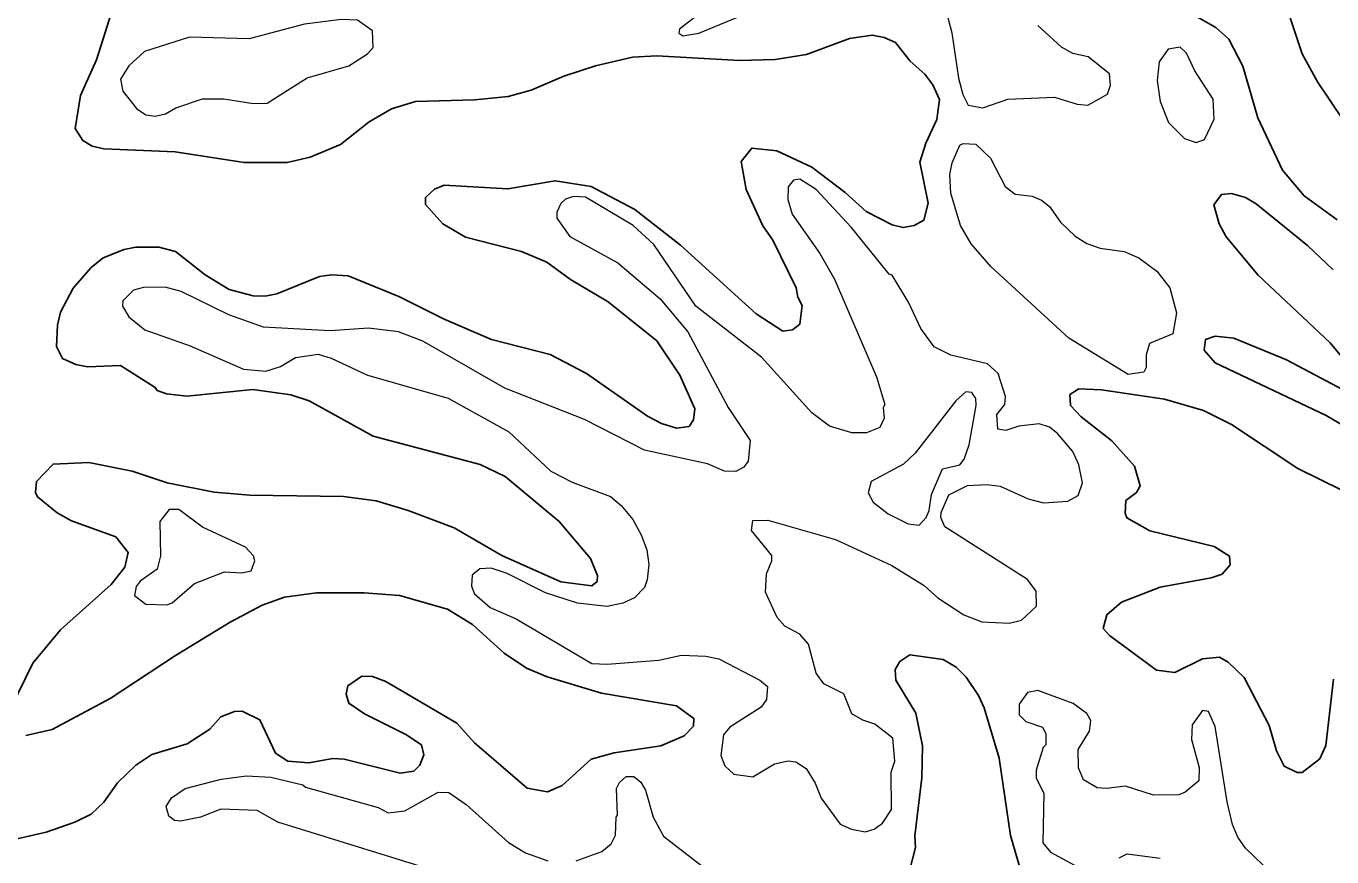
# Model space of a CAD drawing. Extents: x 763.2 to 816.8, y 7896.5 to 7952.7.
# Drawn here: x 788.764 to 792.742, y 7904.521 to 7907.052 of the extents above; entities that cross this region are included whole.
import ezdxf

# ---------------------------------------------------------------- set-up
doc = ezdxf.new("R2010")
doc.units = 0
doc.header["$LTSCALE"] = 0.064
doc.layers.add('1', color=7, linetype='Continuous', lineweight=25)
doc.layers.add('2', color=7, linetype='Continuous', lineweight=13)

msp = doc.modelspace()

# ---------------------------------------------------------------- linework, layer by layer
at = {"layer": '1'}
for points in [[(792.1848, 7907.1649), (792.3888, 7907.0476), (792.4285, 7907.0123), (792.4706, 7906.9298), (792.5164, 7906.7731), (792.5914, 7906.6131), (792.6577, 7906.5354), (792.7579, 7906.4623)], [(793.2725, 7907.0534), (793.1999, 7906.9755), (793.1435, 7906.9002), (793.1086, 7906.8075), (793.0573, 7906.5611), (793.0411, 7906.5365), (793.0123, 7906.5154), (792.982, 7906.5053), (792.9328, 7906.5036), (792.9079, 7906.5117), (792.8695, 7906.5404), (792.8328, 7906.5933), (792.7779, 7906.7648), (792.6982, 7906.8825), (792.6521, 7906.9679), (792.5806, 7907.1829)], [(790.6187, 7906.4936), (790.7573, 7906.3847), (790.9882, 7906.1753), (791.0698, 7906.1224), (791.0993, 7906.1269), (791.1212, 7906.1439), (791.128, 7906.2004), (791.115, 7906.2266), (791.1099, 7906.2551), (791.0393, 7906.4), (791.0081, 7906.444), (790.9573, 7906.5545), (790.9426, 7906.6392), (790.9748, 7906.6804), (791.051, 7906.6721), (791.1578, 7906.6218), (791.2591, 7906.545), (791.3238, 7906.4872), (791.4026, 7906.4466), (791.4365, 7906.4381), (791.4693, 7906.4443), (791.4988, 7906.4605), (791.5127, 7906.5127), (791.4867, 7906.6373), (791.5049, 7906.6953), (791.5387, 7906.7674), (791.547, 7906.8287), (791.5262, 7906.8727), (791.5017, 7906.9055), (791.4575, 7906.9453), (791.4132, 7907.0022), (791.3787, 7907.0176), (791.3418, 7907.0243), (791.2721, 7907.0144), (791.1413, 7906.9654), (791.0457, 7906.9508), (790.9376, 7906.9473), (790.6853, 7906.962), (790.6115, 7906.957), (790.4987, 7906.9309), (790.4026, 7906.8997), (790.3025, 7906.8566), (790.2327, 7906.8378), (790.1316, 7906.8272), (789.9508, 7906.8221), (789.8777, 7906.8), (789.8092, 7906.7603), (789.7221, 7906.6913), (789.629, 7906.6524), (789.5597, 7906.6367), (789.4289, 7906.6367), (789.2185, 7906.6694), (789.0009, 7906.6779), (788.9655, 7906.6861), (788.9366, 7906.7037), (788.9136, 7906.7405), (788.9293, 7906.8404), (788.9784, 7906.949), (789.0247, 7907.0935)], [(788.7176, 7904.9741), (788.7847, 7905.1115), (788.8691, 7905.2123), (789.0234, 7905.3505), (789.0651, 7905.4035), (789.0752, 7905.4484), (789.0374, 7905.4959), (788.902, 7905.545), (788.8587, 7905.5694), (788.7984, 7905.6174), (788.7931, 7905.6309), (788.7954, 7905.6649), (788.8463, 7905.7179), (788.9554, 7905.7223), (789.087, 7905.6965), (789.1939, 7905.6601), (789.3368, 7905.6325), (789.4453, 7905.6227), (789.7306, 7905.6193), (789.8306, 7905.606), (789.9285, 7905.5766), (790.0682, 7905.523), (790.2138, 7905.4389), (790.3936, 7905.3587), (790.4874, 7905.3466), (790.5037, 7905.3596), (790.505, 7905.3783), (790.4838, 7905.4297), (790.3884, 7905.5423), (790.2231, 7905.6796), (790.1471, 7905.7168), (789.8217, 7905.8024), (789.6261, 7905.9102), (789.5709, 7905.929), (789.4545, 7905.9448), (789.254, 7905.9251), (789.1918, 7905.9313), (789.1629, 7905.9418), (789.1575, 7905.9511), (789.0521, 7906.0182), (788.9516, 7906.0139), (788.9155, 7906.0207), (788.8746, 7906.0395), (788.857, 7906.0763), (788.8599, 7906.1406), (788.8689, 7906.1804), (788.9073, 7906.2535), (788.9625, 7906.3164), (788.9985, 7906.3461), (789.0633, 7906.3717), (789.0985, 7906.3783), (789.1685, 7906.3786), (789.2191, 7906.3649), (789.3096, 7906.2944), (789.3823, 7906.2492), (789.456, 7906.2307), (789.4921, 7906.2292), (789.5282, 7906.2359), (789.6583, 7906.2896), (789.6944, 7906.2946), (789.7454, 7906.2915), (789.8996, 7906.2287), (790.0377, 7906.1597), (790.1816, 7906.0976), (790.3607, 7906.052), (790.4715, 7905.9936), (790.6572, 7905.8639), (790.7, 7905.841), (790.7453, 7905.8267), (790.7838, 7905.8325), (790.7977, 7905.8529), (790.8009, 7905.8863), (790.7555, 7905.9884), (790.6855, 7906.0931), (790.5377, 7906.2122), (790.4222, 7906.2796), (790.3501, 7906.3329), (790.2729, 7906.3656), (790.1024, 7906.4087), (790.0338, 7906.4501), (789.981, 7906.5082), (789.9804, 7906.5294), (790.0083, 7906.5557)], [(790.0083, 7906.5557), (790.0377, 7906.5673), (790.2317, 7906.5562), (790.3755, 7906.5807), (790.4856, 7906.5637), (790.6187, 7906.4936)], [(792.746, 7906.3092), (792.6675, 7906.3841), (792.5114, 7906.5105), (792.4791, 7906.5297), (792.4365, 7906.5419), (792.4054, 7906.5392), (792.3825, 7906.5077), (792.3984, 7906.4501), (792.42, 7906.41), (792.5181, 7906.2935), (792.7366, 7906.0867), (792.8204, 7905.9863)], [(792.7766, 7905.9438), (792.604, 7906.0351), (792.4431, 7906.1014), (792.3869, 7906.1074), (792.3569, 7906.0969), (792.3528, 7906.0651), (792.3865, 7906.0259), (792.7249, 7905.8662), (792.8834, 7905.7721)], [(792.7723, 7905.6387), (792.6386, 7905.7046), (792.4363, 7905.8379), (792.3509, 7905.8806), (792.2326, 7905.9151), (792.0408, 7905.9441), (791.9709, 7905.9468), (791.9437, 7905.9294), (791.9457, 7905.8966), (791.9779, 7905.8612)], [(791.9779, 7905.8612), (792.0715, 7905.7886), (792.141, 7905.7112), (792.1581, 7905.6516), (792.1469, 7905.631), (792.1146, 7905.6066)], [(792.1146, 7905.6066), (792.1128, 7905.5685), (792.1178, 7905.5538), (792.1874, 7905.514), (792.3831, 7905.4666), (792.4301, 7905.4374), (792.4326, 7905.4108), (792.4076, 7905.3825), (792.3749, 7905.3707), (792.2194, 7905.3431), (792.1012, 7905.2971), (792.0562, 7905.2585), (792.0456, 7905.2168), (792.065, 7905.1954), (792.2079, 7905.0898), (792.2637, 7905.0823), (792.3484, 7905.1247), (792.4002, 7905.1294), (792.4265, 7905.1146), (792.4745, 7905.0679), (792.551, 7904.9216), (792.5739, 7904.8437), (792.5965, 7904.7977), (792.6362, 7904.7784), (792.6519, 7904.778), (792.7052, 7904.8201), (792.724, 7904.8601), (792.7475, 7905.0621)], [(789.9015, 7905.317), (789.7937, 7905.3251), (789.6491, 7905.3251), (789.5513, 7905.3121), (789.4833, 7905.2881), (789.3861, 7905.2364), (789.2192, 7905.1349), (789.0203, 7905.0035), (788.8435, 7904.909), (788.7634, 7904.8912)], [(790.3518, 7905.0691), (790.2884, 7905.096), (790.2209, 7905.1416), (790.1243, 7905.2292), (790.0475, 7905.2754), (789.9015, 7905.317)], [(791.7984, 7904.4647), (791.7626, 7904.5857), (791.7282, 7904.8216), (791.6826, 7904.9751), (791.6656, 7905.0124), (791.6277, 7905.0687), (791.5976, 7905.0987), (791.5576, 7905.1226), (791.4561, 7905.1361), (791.4258, 7905.1163), (791.4119, 7905.0915), (791.4142, 7905.0592), (791.4743, 7904.9586), (791.4946, 7904.8592), (791.4929, 7904.7615), (791.472, 7904.5853), (791.4733, 7904.5494), (791.4556, 7904.4783)], [(788.6926, 7904.5658), (788.8248, 7904.5958), (788.9121, 7904.6265), (788.962, 7904.6515), (789.0006, 7904.688), (789.0428, 7904.7466), (789.0983, 7904.8002), (789.1468, 7904.833), (789.2547, 7904.8651), (789.3233, 7904.9096), (789.3572, 7904.9473), (789.3993, 7904.9634), (789.4222, 7904.965), (789.4763, 7904.9387), (789.5234, 7904.837), (789.561, 7904.8128), (789.6254, 7904.8076), (789.6984, 7904.8205), (789.7329, 7904.819), (789.9041, 7904.7759), (789.9453, 7904.7825), (789.9632, 7904.8), (789.9757, 7904.8314), (789.9691, 7904.862), (789.9212, 7904.8933), (789.7955, 7904.9564), (789.7477, 7904.989), (789.7396, 7905.0168), (789.7445, 7905.0424), (789.7867, 7905.0719), (789.8198, 7905.0702), (789.8602, 7905.0552), (790.0763, 7904.9284), (790.1301, 7904.8689), (790.2901, 7904.7305), (790.3524, 7904.719), (790.3976, 7904.7382), (790.4858, 7904.8188), (790.5561, 7904.8376), (790.6983, 7904.8588), (790.7692, 7904.8894), (790.7978, 7904.9194), (790.7985, 7904.943), (790.7458, 7904.9814), (790.5171, 7905.0202), (790.3518, 7905.0691)]]:
    msp.add_lwpolyline(points, dxfattribs=at)
at = {"layer": '2'}
for points in [[(790.9239, 7907.1753), (790.7542, 7907.043), (790.7524, 7907.0309), (790.7647, 7907.0229), (790.8139, 7907.0306), (791.0106, 7907.1118)], [(791.5492, 7907.1675), (791.5848, 7907.0317), (791.6049, 7906.8931), (791.618, 7906.8438), (791.6343, 7906.8115), (791.6788, 7906.8029), (791.7545, 7906.8292), (791.8973, 7906.8354), (791.9657, 7906.8144), (791.9987, 7906.8109), (792.0583, 7906.8447), (792.068, 7906.8721), (792.065, 7906.9063), (791.9998, 7906.9582), (791.9533, 7906.9688), (791.9183, 7906.9878), (791.8463, 7907.054)], [(791.5628, 7905.5268), (791.5509, 7905.5546), (791.5521, 7905.5704), (791.5756, 7905.624), (791.6318, 7905.6523), (791.6909, 7905.6555), (791.7311, 7905.6501), (791.8165, 7905.6123), (791.8639, 7905.5999), (791.9375, 7905.6048), (791.9689, 7905.6222), (791.9826, 7905.6604), (791.9713, 7905.7157), (791.9531, 7905.7557), (791.9059, 7905.811), (791.8819, 7905.8298), (791.8502, 7905.8406), (791.7889, 7905.8329), (791.7491, 7905.8199), (791.7241, 7905.8243), (791.7216, 7905.8684), (791.7459, 7905.899), (791.7478, 7905.9239), (791.7255, 7905.9936), (791.693, 7906.0236), (791.5817, 7906.0493), (791.5309, 7906.0746), (791.49, 7906.1305), (791.4534, 7906.2093), (791.4023, 7906.293), (791.3936, 7906.2961), (791.2777, 7906.4394), (791.1709, 7906.5544), (791.1212, 7906.5855), (791.1024, 7906.5823), (791.0853, 7906.5628), (791.0846, 7906.5238), (791.0978, 7906.4794), (791.1824, 7906.3588), (791.2271, 7906.281), (791.3547, 7905.9831), (791.3806, 7905.8994), (791.375, 7905.8898), (791.3778, 7905.8577), (791.365, 7905.8287), (791.3247, 7905.8132), (791.2795, 7905.8133), (791.2116, 7905.8328), (791.1583, 7905.8735), (791.0049, 7906.0433), (790.8048, 7906.1991), (790.6762, 7906.3868), (790.6138, 7906.4443), (790.4684, 7906.5314), (790.4321, 7906.533), (790.4076, 7906.5251), (790.3935, 7906.5116), (790.3807, 7906.4854), (790.3807, 7906.4665), (790.4205, 7906.4111), (790.5667, 7906.3305), (790.696, 7906.2208), (790.7797, 7906.1206), (790.9033, 7905.8905), (790.9699, 7905.7892), (790.9637, 7905.7265), (790.9502, 7905.7079), (790.9267, 7905.6951), (790.8922, 7905.6966), (790.8399, 7905.718), (790.6482, 7905.7601), (790.4649, 7905.854), (790.2221, 7905.9491), (789.9728, 7906.0926), (789.8982, 7906.1207), (789.8076, 7906.132), (789.6904, 7906.1239), (789.4871, 7906.1349), (789.3812, 7906.1719), (789.2362, 7906.2432), (789.1874, 7906.2571), (789.1214, 7906.2554), (789.0913, 7906.2473), (789.0592, 7906.2152), (789.0578, 7906.1983), (789.0773, 7906.1667), (789.1255, 7906.1262), (789.2639, 7906.0781), (789.4263, 7906.007), (789.4945, 7906.0009), (789.5394, 7906.015), (789.5846, 7906.0419), (789.6539, 7906.0529), (789.6938, 7906.0406), (789.8046, 7905.9887)], [(789.8046, 7905.9887), (790.0501, 7905.9184), (790.2348, 7905.8161), (790.3626, 7905.6961), (790.4275, 7905.6624), (790.5445, 7905.6191)], [(790.5445, 7905.6191), (790.5771, 7905.5919), (790.6121, 7905.5487), (790.6383, 7905.5026), (790.6548, 7905.4566), (790.6613, 7905.4113), (790.6564, 7905.3647), (790.6478, 7905.3413), (790.618, 7905.3102), (790.5819, 7905.2938), (790.5341, 7905.2838), (790.4439, 7905.2941), (790.346, 7905.3252), (790.2292, 7905.3843), (790.1809, 7905.4007), (790.1462, 7905.399), (790.1231, 7905.3795), (790.1207, 7905.3457), (790.1304, 7905.3224), (790.1776, 7905.2803), (790.2572, 7905.2462), (790.4879, 7905.1101), (790.534, 7905.1083), (790.6917, 7905.1199), (790.7608, 7905.136), (790.8351, 7905.1328), (790.8749, 7905.1244), (790.9993, 7905.0591), (791.0228, 7905.0399), (791.0195, 7905), (791.0031, 7904.9766), (790.9081, 7904.9158), (790.8886, 7904.8931), (790.8801, 7904.8303), (790.8931, 7904.7982), (790.9206, 7904.773), (790.9779, 7904.7648), (791.0441, 7904.8046), (791.0856, 7904.814), (791.1092, 7904.8103), (791.1403, 7904.7899), (791.1683, 7904.7454), (791.1862, 7904.7), (791.2439, 7904.6202), (791.2788, 7904.6051), (791.3199, 7904.5971), (791.3481, 7904.6051), (791.3735, 7904.624), (791.4008, 7904.6651), (791.3995, 7904.7794), (791.4109, 7904.8126), (791.4047, 7904.8828), (791.3497, 7904.9256), (791.313, 7904.9371), (791.2801, 7904.9568), (791.2557, 7905.0181), (791.1948, 7905.0482), (791.1715, 7905.0802), (791.1474, 7905.1693), (791.1215, 7905.1997), (791.076, 7905.2237), (791.0521, 7905.2507), (791.0166, 7905.327), (791.0196, 7905.3829), (791.0356, 7905.4224), (791.0359, 7905.4394), (790.9743, 7905.5157), (790.9782, 7905.5458), (791.0237, 7905.5468), (791.2295, 7905.4881), (791.4016, 7905.4086), (791.4996, 7905.3481), (791.5412, 7905.3106), (791.6209, 7905.2584), (791.676, 7905.2372), (791.7593, 7905.2333), (791.7964, 7905.2424), (791.8418, 7905.2846), (791.8416, 7905.3305), (791.8149, 7905.3664), (791.5628, 7905.5268)], [(792.5592, 7904.4708), (792.4792, 7904.5479), (792.4558, 7904.5811), (792.4396, 7904.6192), (792.4229, 7904.689), (792.3868, 7904.9183), (792.3665, 7904.9636), (792.3485, 7904.9666), (792.3165, 7904.9235), (792.3148, 7904.8789), (792.3375, 7904.7934), (792.3371, 7904.753), (792.2955, 7904.7176), (792.2757, 7904.7101), (792.1987, 7904.7088), (792.1136, 7904.7367), (792.0551, 7904.7288), (792.0273, 7904.7315), (791.985, 7904.7561), (791.9699, 7904.7921), (791.969, 7904.8481), (792.0037, 7904.9038), (792.0074, 7904.936), (791.9952, 7904.9573), (791.9542, 7904.9881), (791.8465, 7905.0276), (791.8147, 7905.022), (791.7891, 7904.9866), (791.7894, 7904.9538), (791.8099, 7904.9333), (791.8605, 7904.9159), (791.8709, 7904.8967), (791.8709, 7904.8623), (791.863, 7904.8546), (791.8415, 7904.7854), (791.8416, 7904.7605), (791.8646, 7904.7146), (791.8617, 7904.564), (791.8848, 7904.5349), (792.0183, 7904.4628)], [(790.0194, 7904.4752), (789.5312, 7904.6264), (789.4683, 7904.6627), (789.3572, 7904.6661), (789.2957, 7904.6421), (789.2344, 7904.63), (789.2159, 7904.6319), (789.1991, 7904.6449), (789.1907, 7904.6742), (789.2071, 7904.7006), (789.2491, 7904.7288), (789.3587, 7904.7578), (789.4355, 7904.768), (789.5097, 7904.7633), (789.6076, 7904.74), (789.6157, 7904.7334), (789.8369, 7904.6714), (789.8676, 7904.6547), (789.918, 7904.661), (790.0195, 7904.7183), (790.0524, 7904.7171), (790.1047, 7904.6805), (790.2342, 7904.5643), (790.2852, 7904.5331), (790.3539, 7904.5088)], [(790.4401, 7904.5084), (790.5179, 7904.5377), (790.5463, 7904.5611), (790.5593, 7904.5873), (790.5613, 7904.6415), (790.5661, 7904.6477), (790.563, 7904.7295), (790.5715, 7904.7471), (790.5919, 7904.7658), (790.6153, 7904.7662), (790.6368, 7904.7483), (790.6513, 7904.7243), (790.6749, 7904.6417), (790.7063, 7904.5837), (790.8854, 7904.4449)], [(792.0946, 7904.5181), (792.1181, 7904.53), (792.2188, 7904.5168)]]:
    msp.add_lwpolyline(points, dxfattribs=at)
for points in [[(789.62, 7906.8946), (789.7477, 7906.931), (789.804, 7906.9675), (789.8216, 7906.9873), (789.8197, 7907.0373), (789.774, 7907.0704), (789.7254, 7907.0721), (789.6119, 7907.0578), (789.444, 7907.0128), (789.2623, 7907.0188), (789.125, 7906.9748), (789.0773, 7906.9308), (789.0512, 7906.8906), (789.0587, 7906.8535), (789.1003, 7906.8008), (789.1284, 7906.7815), (789.1575, 7906.7781), (789.1883, 7906.7844), (789.2198, 7906.8031), (789.3014, 7906.8305), (789.3664, 7906.8305), (789.456, 7906.8166), (789.4985, 7906.8176)], [(792.3839, 7906.7686), (792.3806, 7906.8299), (792.3247, 7906.9161), (792.2988, 7906.9693), (792.2801, 7906.9881), (792.243, 7906.9817), (792.2164, 7906.9433), (792.2096, 7906.8865), (792.2192, 7906.8221), (792.2442, 7906.7584), (792.2933, 7906.7099), (792.3292, 7906.6976), (792.3538, 7906.707)], [(791.9412, 7906.1013), (791.7035, 7906.3195), (791.643, 7906.3888), (791.6109, 7906.4441), (791.5817, 7906.5428), (791.5786, 7906.5998), (791.585, 7906.636), (791.6088, 7906.689), (791.6191, 7906.6941), (791.6572, 7906.6921), (791.7017, 7906.6497), (791.7472, 7906.5636), (791.7775, 7906.54), (791.8295, 7906.5335), (791.8576, 7906.5221), (791.8819, 7906.5025), (791.9155, 7906.4543), (791.9603, 7906.4117), (791.996, 7906.3902), (792.036, 7906.3756), (792.1094, 7906.3651), (792.1537, 7906.3457), (792.2084, 7906.3057), (792.2486, 7906.2543), (792.2689, 7906.1784), (792.2574, 7906.1147), (792.1862, 7906.085), (792.1768, 7906.0509), (792.1765, 7906.0123), (792.169, 7905.9982), (792.1216, 7905.9909)], [(791.6588, 7905.8965), (791.6572, 7905.9172), (791.6456, 7905.936), (791.6273, 7905.9375), (791.5967, 7905.9099), (791.473, 7905.7506), (791.4366, 7905.7176), (791.3388, 7905.6649), (791.3297, 7905.6301), (791.3448, 7905.602), (791.3905, 7905.5656), (791.451, 7905.5354), (791.485, 7905.5312), (791.506, 7905.5552), (791.5152, 7905.5761), (791.5229, 7905.625), (791.5563, 7905.7031), (791.6083, 7905.7158), (791.6223, 7905.7324), (791.6376, 7905.7763)], [(789.3683, 7905.389), (789.4217, 7905.386), (789.4496, 7905.3926), (789.4613, 7905.4224), (789.4566, 7905.4385), (789.4321, 7905.4647), (789.3011, 7905.5257), (789.229, 7905.5793), (789.2002, 7905.5794), (789.171, 7905.5425), (789.1739, 7905.438), (789.1635, 7905.3979), (789.1118, 7905.361), (789.0998, 7905.3451), (789.094, 7905.3171), (789.129, 7905.2907), (789.1933, 7905.2886), (789.2093, 7905.2946), (789.2766, 7905.3538)]]:
    msp.add_lwpolyline(points, close=True, dxfattribs=at)

doc.saveas('drawing.dxf')
